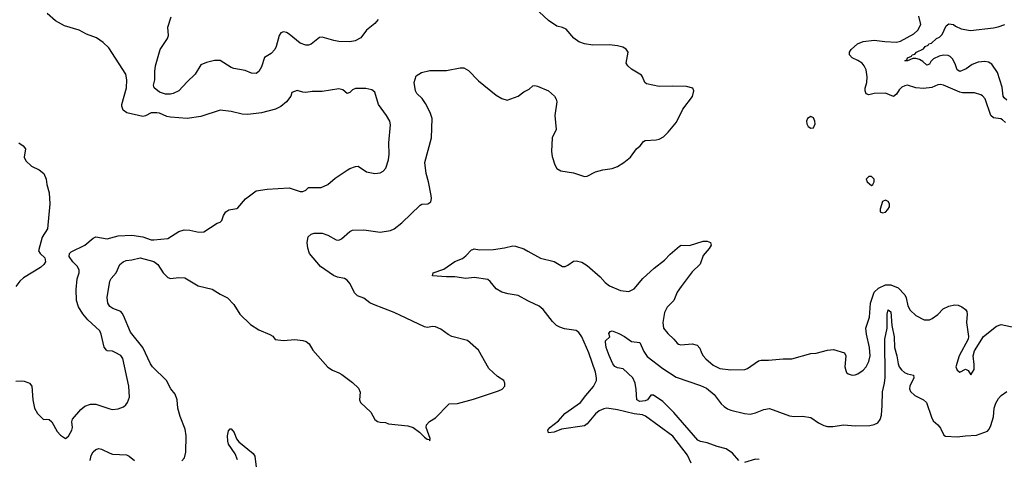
# Model space of a CAD drawing. Header units: inches. Extents: x 1245430 to 1420861, y 606325 to 671315.
# Tile 299 of 319: x 1406317 to 1413452, y 633639 to 636825. Entities that reach past the tile are written whole.
import ezdxf

# ---------------------------------------------------------------- set-up
doc = ezdxf.new("R2010")
doc.units = ezdxf.units.IN
doc.header["$MEASUREMENT"] = 0
doc.layers.add('B4603', color=7, linetype='Continuous')
doc.layers.add('B4613', color=7, linetype='Continuous')

msp = doc.modelspace()

# ---------------------------------------------------------------- linework, layer by layer
at = {"layer": 'B4603', "color": 5}
for points, elevation in [([(1406290, 634206.4), (1406330, 634208.3), (1406350, 634206.5), (1406376.4, 634196.4), (1406388.5, 634190), (1406404.6, 634170), (1406413.7, 634070), (1406424.4, 634010), (1406446, 633970), (1406490, 633926.8), (1406510, 633930.8), (1406530, 633926.8), (1406550, 633911), (1406590, 633841), (1406613.2, 633813.2), (1406650, 633791), (1406670, 633806), (1406696.2, 633850), (1406700.7, 633870), (1406696.2, 633910), (1406699.5, 633930), (1406760.7, 633999.3), (1406790, 634023.7), (1406830, 634038.4), (1406850, 634039.5), (1406870, 634037.6), (1406970, 634003.8), (1406990, 634000.5), (1407030, 634005.5), (1407070, 634020.4), (1407086.2, 634033.8), (1407099.6, 634050), (1407111.8, 634090), (1407108.7, 634170), (1407065.1, 634370), (1407050, 634390.8), (1407010, 634414.2), (1406990, 634424), (1406950, 634426.3), (1406946, 634430), (1406930, 634452), (1406906.6, 634546.6), (1406896.8, 634570), (1406809.9, 634649.9), (1406773.9, 634693.9), (1406744.5, 634744.5), (1406728.6, 634790), (1406725.6, 634870), (1406733.7, 634946.3), (1406747.4, 634990), (1406748.9, 635010), (1406735.4, 635035.4), (1406703, 635070), (1406677, 635110), (1406679.3, 635130), (1406690, 635142.8), (1406789.2, 635190), (1406850, 635242), (1406870, 635252.7), (1406950, 635236.3), (1407030, 635257.6), (1407130, 635263.9), (1407210, 635251.6), (1407270, 635230.3), (1407290, 635230.2), (1407390, 635238.7), (1407471, 635289), (1407510, 635302.6), (1407550, 635299.1), (1407615.1, 635284.9), (1407651.3, 635288.7), (1407748, 635350), (1407770, 635358), (1407782, 635370), (1407793.6, 635406.4), (1407810, 635432), (1407833.6, 635446.4), (1407890, 635456), (1407898.6, 635461.4), (1407953.4, 635526.6), (1408030, 635584.9), (1408110, 635597), (1408270, 635606.3), (1408350, 635580.9), (1408370, 635579.7), (1408389.6, 635590), (1408410, 635608.4), (1408502, 635610), (1408550, 635630.3), (1408603.7, 635676.3), (1408690, 635735.5), (1408710, 635747.7), (1408750, 635762), (1408770, 635762.8), (1408830, 635722.8), (1408890, 635710.8), (1408930, 635714.8), (1408950, 635726.8), (1408969.3, 635750), (1408989.5, 635810), (1408993.6, 635850), (1408991.7, 635931.7), (1409003.9, 636063.9), (1408999.6, 636090), (1408976.2, 636130), (1408916.9, 636210), (1408890, 636299), (1408870, 636317.2), (1408826.3, 636326.3), (1408750, 636326.6), (1408730, 636316), (1408710, 636298), (1408690, 636289.3), (1408657.7, 636317.7), (1408630, 636325.1), (1408510, 636305.1), (1408435.8, 636304.2), (1408390, 636298), (1408370, 636299.3), (1408327.1, 636312.9), (1408290, 636298), (1408281, 636270), (1408250.7, 636230), (1408210, 636196.9), (1408170, 636176.3), (1408070, 636151.1), (1407970, 636138.9), (1407930, 636139.6), (1407850, 636160.7), (1407770, 636169.6), (1407630, 636124), (1407530, 636108.9), (1407410, 636117.7), (1407384, 636124), (1407330, 636148.3), (1407310, 636151.1), (1407270, 636149.7), (1407230, 636129.7), (1407210, 636124.7), (1407094, 636150), (1407067.8, 636170), (1407057.7, 636197.7), (1407057.4, 636210), (1407091.1, 636331.1), (1407092.6, 636390), (1407085.6, 636430), (1406962.5, 636622.5), (1406921.2, 636661.2), (1406872.7, 636692.7), (1406800.9, 636720.9), (1406747.8, 636750), (1406642, 636782), (1406575.9, 636815.9), (1406517.2, 636870)], 840), ([(1408913.6, 636826.4), (1408890, 636797.5), (1408831.3, 636750), (1408790, 636694), (1408747.5, 636672.5), (1408710, 636664.4), (1408630, 636667.4), (1408593.9, 636673.9), (1408510, 636699.7), (1408490, 636695.4), (1408430, 636648.3), (1408410, 636640.5), (1408390, 636639.7), (1408350, 636654.3), (1408270, 636720.5), (1408250, 636733.6), (1408230, 636738.4), (1408210, 636729.4), (1408196.4, 636710), (1408175.3, 636630), (1408165.1, 636610), (1408138.7, 636581.3), (1408090, 636550.8), (1408070, 636483.5), (1408050, 636449.7), (1408030, 636435.8), (1407997.4, 636437.4), (1407950, 636456.2), (1407870, 636471.8), (1407850, 636479.5), (1407770, 636529.6), (1407730, 636529.6), (1407670, 636515.8), (1407630, 636498.7), (1407588.5, 636431.5), (1407530, 636375.8), (1407470, 636309.7), (1407430.2, 636289.8), (1407410, 636285), (1407374.8, 636285.2), (1407330, 636300.4), (1407291.8, 636331.8), (1407287.2, 636350), (1407296.5, 636390), (1407296.2, 636450), (1407301.6, 636490), (1407336.3, 636610), (1407387.7, 636690), (1407395.4, 636710), (1407391.6, 636770), (1407414.9, 636845.1)], 820), ([(1407491.1, 633628.9), (1407510.8, 633649.2), (1407521.8, 633690), (1407524.6, 633810), (1407516.4, 633856.4), (1407479.3, 633950), (1407462.4, 634010), (1407457.7, 634070), (1407442.8, 634110), (1407412.6, 634150), (1407380.4, 634210), (1407278.9, 634310), (1407264, 634330), (1407209.9, 634449.9), (1407119.4, 634559.4), (1407070, 634682), (1407059, 634699), (1407049.8, 634709.8), (1406992.1, 634732.1), (1406970, 634746), (1406956.4, 634770), (1406950.7, 634810.7), (1406970, 634930.7), (1406980.5, 634950), (1407015.8, 634990), (1407043.7, 635050), (1407066, 635070), (1407090, 635079.6), (1407130, 635084.3), (1407190, 635099.5), (1407290, 635072.5), (1407319.2, 635050), (1407357.3, 634990), (1407390, 634956), (1407410, 634950.3), (1407470, 634957.3), (1407513.5, 634953.5), (1407610, 634896.4), (1407712.4, 634872.4), (1407770, 634835.8), (1407822.8, 634810), (1407870, 634760.7), (1407913, 634690), (1407990, 634617.3), (1408050, 634576.3), (1408130, 634544.7), (1408150.5, 634530.5), (1408167.7, 634507.7), (1408230, 634499.5), (1408310, 634506.4), (1408370, 634500.3), (1408393.5, 634493.5), (1408415.1, 634475.1), (1408442, 634430), (1408550, 634308), (1408584.6, 634284.6), (1408630, 634266.7), (1408652.7, 634252.7), (1408730, 634194.8), (1408773.5, 634153.5), (1408785.5, 634125.5), (1408780.4, 634070), (1408786, 634050), (1408860.9, 633980.9), (1408890, 633926.4), (1408910, 633912.2), (1408930, 633908), (1408966.8, 633906.8), (1408990, 633896), (1409130, 633881.6), (1409168.9, 633868.9), (1409215.3, 633835.3), (1409250, 633799.1), (1409270, 633784), (1409283.6, 633783.6), (1409290, 633774), (1409292.7, 633790), (1409262.7, 633870), (1409265.2, 633890), (1409287, 633913), (1409330, 633939.1), (1409423.3, 634036.7), (1409430, 634041.3), (1409490, 634043.6), (1409605.7, 634074.3), (1409785.8, 634134.2), (1409813.3, 634146.7), (1409832.7, 634170), (1409833.2, 634190), (1409825.2, 634210), (1409778.4, 634238.4), (1409716.8, 634296.8), (1409641.3, 634430), (1409561, 634501), (1409449.3, 634530), (1409422.5, 634542.5), (1409370, 634581.3), (1409330, 634598.3), (1409310, 634600.5), (1409270, 634595.4), (1409250, 634599.7), (1409030, 634704), (1408880, 634760), (1408854, 634774), (1408810, 634807.6), (1408764.9, 634824.9), (1408744.5, 634844.5), (1408712.8, 634910), (1408690, 634937.6), (1408670, 634949.7), (1408619.3, 634959.3), (1408590, 634970.8), (1408497.6, 635037.6), (1408417.6, 635130), (1408405.1, 635170), (1408400.9, 635210), (1408407.9, 635252.1), (1408429.6, 635270.4), (1408450, 635278), (1408510, 635278.4), (1408550, 635263.1), (1408610, 635230.5), (1408630, 635226.8), (1408650, 635236.3), (1408710, 635290.4), (1408730, 635299.5), (1408810, 635302), (1408930, 635285.5), (1409003.1, 635296.9), (1409029.8, 635310.2), (1409086.3, 635353.7), (1409218, 635482), (1409231.4, 635488.6), (1409274, 635490), (1409295.7, 635504.3), (1409300.4, 635530), (1409298.2, 635550), (1409280.3, 635650), (1409262.9, 635710), (1409253, 635790), (1409300.4, 635970), (1409305.1, 636110), (1409292.5, 636152.5), (1409258, 636218), (1409234.3, 636254.3), (1409195.1, 636290), (1409184.2, 636310), (1409174.5, 636370), (1409190, 636417.3), (1409230, 636442), (1409290, 636456.3), (1409410, 636456.4), (1409510, 636477), (1409535.6, 636475.6), (1409570, 636457.6), (1409641.4, 636381.4), (1409770, 636278.8), (1409810, 636254.8), (1409850, 636242.8), (1409930, 636270.7), (1409970, 636302), (1410000, 636317.6)], 820), ([(1406310, 635933), (1406342.8, 635910), (1406359.1, 635890), (1406350.5, 635830), (1406362.8, 635802.8), (1406403, 635763), (1406457.8, 635737.7), (1406491.4, 635711.4), (1406510.3, 635670.3), (1406513.7, 635630), (1406532, 635570), (1406536.5, 635490), (1406519.3, 635310), (1406479.5, 635250), (1406454, 635150), (1406466, 635130), (1406499.3, 635099.3), (1406505.5, 635070), (1406493, 635050), (1406468, 635030), (1406344.8, 634955.2), (1406317.8, 634930), (1406290, 634891.6)], 840), ([(1410000, 634787.2), (1409930, 634826), (1409857.7, 634837.7), (1409810, 634851.1), (1409770, 634874.7), (1409727.3, 634927.3), (1409710, 634941.7), (1409610, 634956.9), (1409550, 634950.6), (1409470, 634962.3), (1409410, 634961), (1409308, 634970), (1409314, 634990), (1409390, 635017.1), (1409470, 635072.1), (1409525.9, 635094.1), (1409550, 635113), (1409590, 635156.3), (1409599.6, 635160.4), (1409610, 635163.8), (1409650, 635158), (1409750, 635159.6), (1409829.1, 635170.9), (1409890, 635185.3), (1409910, 635184.9), (1409970, 635165.5), (1410000, 635148.6)], 780), ([(1407895.4, 633635.4), (1407878.1, 633678.1), (1407830, 633749.8), (1407825.2, 633770), (1407824.1, 633810), (1407830, 633846), (1407841.2, 633858.8), (1407850, 633861), (1407872.2, 633832.2), (1407888.2, 633788.2), (1407904.6, 633764.6), (1408010, 633680.2), (1408021.1, 633661.1), (1408050, 633422.8)], 780), ([(1406828, 633630), (1406834.5, 633665.5), (1406850, 633692), (1406870, 633710.3), (1406890, 633717), (1406910, 633713.7), (1406970, 633682.6), (1406990, 633677.4), (1407091.4, 633671.4), (1407110, 633662.4), (1407150.3, 633630.3)], 820)]:
    msp.add_lwpolyline(points, dxfattribs=dict(at, elevation=elevation))
at = {"layer": 'B4613', "color": 5}
for points, elevation in [([(1410000, 636317.6), (1410010, 636322.8), (1410035.1, 636344.9), (1410050, 636347.7), (1410070, 636343.8), (1410150, 636310.4), (1410192.7, 636270), (1410205.5, 636250), (1410210.4, 636230), (1410195.5, 636130), (1410205.5, 636030), (1410176.3, 635970), (1410170.4, 635870), (1410174.4, 635834.4), (1410194.4, 635774.4), (1410210, 635746.8), (1410238, 635730), (1410330, 635714.9), (1410410, 635687.7), (1410430, 635690.8), (1410490, 635722.8), (1410543.3, 635736.7), (1410610, 635745.7), (1410650, 635760.3), (1410695.1, 635790), (1410742.7, 635830), (1410786, 635890), (1410813.2, 635910), (1410837, 635943), (1410850, 635950.4), (1410930, 635953.7), (1410950, 635958.7), (1410982.5, 635977.5), (1411016.2, 636010), (1411076.6, 636083.4), (1411123.3, 636176.7), (1411192.1, 636267.9), (1411201.2, 636310), (1411195.3, 636330), (1411150, 636342), (1411050, 636344.7), (1410950, 636340.5), (1410860.1, 636360.1), (1410847.6, 636370), (1410831.3, 636411.3), (1410822.5, 636422.5), (1410750, 636466.6), (1410722.7, 636490), (1410712.7, 636510), (1410725.2, 636590), (1410712.5, 636612.5), (1410686.8, 636626.8), (1410650, 636636.2), (1410590, 636642), (1410470, 636640.5), (1410410, 636649.7), (1410370, 636665.6), (1410332.2, 636692.2), (1410277.6, 636757.6), (1410250, 636769.6), (1410210, 636777.6), (1410150, 636819.7), (1410081.7, 636881.7)], 820), ([(1413459.6, 636079.6), (1413439.9, 636099.9), (1413426.4, 636106.4), (1413374.2, 636114.2), (1413355.1, 636130), (1413312, 636252), (1413293.5, 636273.5), (1413280.9, 636280.9), (1413235.4, 636295.4), (1413150, 636296), (1413130, 636301), (1413010, 636351.8), (1412990, 636356.1), (1412970, 636352.5), (1412925.7, 636334.3), (1412866.6, 636326.6), (1412811.2, 636331.2), (1412750.3, 636349.7), (1412730, 636347.1), (1412710, 636336.4), (1412690, 636316.1), (1412670, 636286), (1412650, 636269.8), (1412590, 636292.4), (1412510, 636289.3), (1412470, 636279.9), (1412450, 636287), (1412443.2, 636310), (1412444.3, 636330), (1412455.2, 636370), (1412458.7, 636410), (1412450, 636462), (1412437.3, 636490), (1412421.4, 636510), (1412390, 636530.7), (1412350, 636547.8), (1412330, 636569.7), (1412329.3, 636590), (1412341, 636610), (1412387.8, 636650), (1412430, 636668.2), (1412510, 636677), (1412586.2, 636666.2), (1412670, 636662.3), (1412699.1, 636670), (1412796.2, 636723.7), (1412825.5, 636750), (1412847.2, 636790), (1412832.9, 636850)], 780), ([(1413470, 636241.7), (1413450, 636258.7), (1413444.6, 636270), (1413436.1, 636336.1), (1413401.7, 636441.7), (1413362, 636502), (1413337.4, 636517.4), (1413310, 636523.5), (1413262, 636518), (1413218.8, 636501.2), (1413174.8, 636470), (1413130, 636449.7), (1413110, 636462.7), (1413098.3, 636498.3), (1413078.3, 636538.3), (1413058.7, 636558.7), (1413045.6, 636565.6), (1413010, 636567.8), (1412978.8, 636561.2), (1412938.8, 636541.2), (1412918.8, 636521.2), (1412910, 636502), (1412890, 636495.3), (1412861.2, 636521.2), (1412836.5, 636536.5), (1412810, 636545.2), (1412790, 636544), (1412750, 636526.6), (1412730, 636528), (1412744.7, 636535.3), (1412749.3, 636550), (1412778.6, 636561.4), (1412784, 636570), (1412803.7, 636576.3), (1412815.3, 636590), (1412865.1, 636614.9), (1412879, 636630), (1412899.6, 636640.4), (1412906, 636650), (1412925.1, 636654.9), (1412961.2, 636690), (1412982, 636698), (1413001.5, 636718.5), (1413030, 636781), (1413050, 636796.3), (1413084.7, 636790), (1413098.5, 636778.5), (1413139.3, 636759.3), (1413207.7, 636747.7), (1413373.6, 636766.4), (1413407.2, 636772.8), (1413455.3, 636790)], 760), ([(1410000, 635148.6), (1410090, 635097.7), (1410190, 635071.6), (1410250, 635037.7), (1410270, 635037.7), (1410290, 635046.3), (1410330, 635074.9), (1410350, 635078.3), (1410390, 635067.6), (1410430, 635042.8), (1410522.7, 634962.7), (1410560.7, 634920.7), (1410590, 634897.4), (1410670, 634862.6), (1410730, 634854.6), (1410770, 634874.3), (1410833.6, 634950), (1410914.9, 635025.1), (1410990, 635083.1), (1411030, 635124.9), (1411097.1, 635182.9), (1411110, 635190.3), (1411170, 635188.4), (1411270, 635220.3), (1411299.9, 635219.9), (1411323, 635210), (1411327.2, 635190), (1411313.7, 635166.3), (1411270, 635115.6), (1411247.8, 635052.2), (1411190, 634997.3), (1411110, 634891.8), (1411081.3, 634850), (1411056.9, 634790), (1411010, 634741.1), (1410990, 634702.7), (1410977.8, 634630), (1410983.1, 634590), (1411012.7, 634550), (1411057.1, 634510), (1411080.3, 634480.3), (1411090, 634473), (1411108.7, 634468.7), (1411190, 634474.9), (1411225.9, 634465.9), (1411244.8, 634444.8), (1411257.6, 634410), (1411270.4, 634390), (1411290, 634366.7), (1411341.3, 634321.3), (1411390, 634296.9), (1411470, 634286.7), (1411570.5, 634290.5), (1411590, 634297.4), (1411670, 634351.7), (1411690, 634358.7), (1411743.2, 634356.8), (1411850, 634366.7), (1411912.9, 634367.1), (1412050, 634404.9), (1412087.7, 634407.7), (1412170, 634430.5), (1412213.8, 634433.8), (1412294.8, 634410), (1412303.8, 634390), (1412297.3, 634310), (1412302.4, 634282.4), (1412308.2, 634268.2), (1412319.3, 634259.3), (1412350, 634248.5), (1412370, 634250.4), (1412390, 634259.5), (1412430, 634284.9), (1412451.3, 634308.7), (1412471.2, 634348.8), (1412478.7, 634390), (1412476.1, 634450), (1412453.3, 634546.7), (1412448.1, 634590), (1412476, 634670), (1412482.6, 634770), (1412510, 634851.4), (1412540.5, 634879.5), (1412590, 634904), (1412630, 634904.1), (1412683, 634883), (1412731.3, 634830), (1412741.1, 634810), (1412752.4, 634752.4), (1412770, 634720.5), (1412810, 634682), (1412870, 634650.8), (1412910, 634650.8), (1412930, 634659.1), (1412970, 634688.2), (1413009.8, 634730.2), (1413050, 634748.5), (1413090, 634759.1), (1413116.3, 634756.3), (1413145.2, 634745.2), (1413170, 634726), (1413179.1, 634710), (1413182, 634690), (1413177.3, 634630), (1413192.7, 634530), (1413190.5, 634510), (1413123.8, 634390), (1413100.7, 634310), (1413110, 634286), (1413130, 634271), (1413171.3, 634291.3), (1413190, 634282), (1413210, 634252), (1413232.3, 634290), (1413234.5, 634325.5), (1413225.2, 634390), (1413235.1, 634424.9), (1413300.9, 634530), (1413394.8, 634605.2), (1413430, 634617.3), (1413530, 634595.5)], 780), ([(1411183.1, 633610), (1411155.8, 633670), (1411050, 633807.8), (1410851.7, 633951.7), (1410830, 633960.5), (1410770, 633967.7), (1410650, 633997.9), (1410571.4, 634008.6), (1410550, 634005.6), (1410516.5, 633990), (1410490, 633969.8), (1410430, 633896.5), (1410410, 633882), (1410242.8, 633857.3), (1410190, 633836.9), (1410148.7, 633830), (1410144.5, 633850), (1410159.5, 633870), (1410222.1, 633917.8), (1410266.2, 633970), (1410380.9, 634050), (1410418.6, 634101.4), (1410474.4, 634165.6), (1410496.2, 634210), (1410497.3, 634230), (1410489.2, 634270), (1410442.4, 634410), (1410390, 634527), (1410370, 634558), (1410350, 634572.7), (1410264.3, 634584.3), (1410230, 634596.5), (1410207.8, 634610), (1410178, 634638), (1410110, 634725.1), (1410081.7, 634750), (1410010, 634781.7), (1410000, 634787.2)], 780), ([(1411529.1, 633630), (1411483.2, 633683.2), (1411435.8, 633715.8), (1411370, 633732.5), (1411298.5, 633758.5), (1411250, 633767.9), (1411230, 633778.6), (1411057.2, 633977.2), (1410977.1, 634057), (1410910, 634103.5), (1410890, 634103.7), (1410866.4, 634070), (1410850, 634062.5), (1410810, 634059.2), (1410789, 634069), (1410785.4, 634145.4), (1410778, 634190), (1410760.7, 634230), (1410690, 634293.6), (1410650, 634302), (1410630, 634311.8), (1410615.1, 634330), (1410589.6, 634390.4), (1410566.3, 634450), (1410561.2, 634490), (1410562.7, 634497.3), (1410592.9, 634527.1), (1410586, 634550), (1410595.3, 634564.7), (1410610, 634570.5), (1410658.8, 634550), (1410699.1, 634530), (1410750, 634494), (1410810, 634484.7), (1410840, 634420), (1410864.7, 634384.7), (1410976.6, 634296.6), (1411074.9, 634234.9), (1411250, 634174.2), (1411294, 634154), (1411350, 634108.8), (1411401, 634041), (1411421.7, 634021.7), (1411445.1, 634005.1), (1411470, 633994.4), (1411570, 633970.3), (1411610, 633967.4), (1411650, 633975.6), (1411710, 633999.1), (1411750, 634006.3), (1411894.5, 633954.5), (1411930, 633948.9), (1411990, 633952.8), (1412050, 633943.1), (1412104.3, 633904.3), (1412144.1, 633884.1), (1412170, 633876.9), (1412210, 633876.5), (1412290, 633888.9), (1412370, 633881.8), (1412476.3, 633883.7), (1412510, 633890.2), (1412536.2, 633903.8), (1412553.4, 633926.6), (1412561, 633959), (1412567.5, 634030), (1412568, 634128), (1412583.2, 634190), (1412587.9, 634232), (1412585.6, 634510), (1412602.7, 634590), (1412603.2, 634690), (1412610, 634722.4), (1412630, 634706.8), (1412635.9, 634610), (1412652.7, 634527.3), (1412655.9, 634450), (1412673.8, 634390), (1412682, 634330), (1412689.1, 634310), (1412706.9, 634286.9), (1412729.4, 634269.4), (1412750, 634259.3), (1412794.9, 634250), (1412796.5, 634230), (1412766.9, 634170), (1412765.5, 634150), (1412771.7, 634130), (1412802.6, 634102.6), (1412866.7, 634070), (1412888.9, 634050), (1412923.9, 633943.9), (1412937.3, 633917.3), (1412970.8, 633890), (1412990, 633864.7), (1413014.2, 633814.2), (1413025.7, 633805.7), (1413110, 633802.3), (1413170, 633810.3), (1413250, 633812.9), (1413330, 633843.6), (1413342.8, 633857.2), (1413355.2, 633884.8), (1413373, 633947), (1413379.1, 634010), (1413390, 634045.3), (1413410, 634079.6), (1413430, 634101.3), (1413470.6, 634129.3)], 760), ([(1411676.6, 633636.6), (1411650, 633640.3), (1411570, 633615.7)], 760)]:
    msp.add_lwpolyline(points, dxfattribs=dict(at, elevation=elevation))
at = {"layer": 'B4613', "color": 5, "elevation": 820}
for points in [[(1412050, 636124), (1412024.7, 636110), (1412018.8, 636090), (1412020.7, 636070), (1412030, 636051.3), (1412050, 636038.8), (1412070, 636041), (1412081.2, 636070), (1412079.3, 636090), (1412070, 636114)], [(1412490, 635688), (1412470, 635688), (1412452, 635670), (1412458, 635650), (1412490, 635624.7), (1412498, 635630), (1412508, 635650), (1412508, 635670)], [(1412590, 635518), (1412570, 635508), (1412551.6, 635451.6), (1412552, 635432), (1412570, 635426), (1412590, 635431.3), (1412608.7, 635450), (1412619, 635470), (1412619, 635490), (1412610, 635508)]]:
    msp.add_lwpolyline(points, close=True, dxfattribs=at)

doc.saveas('drawing.dxf')
